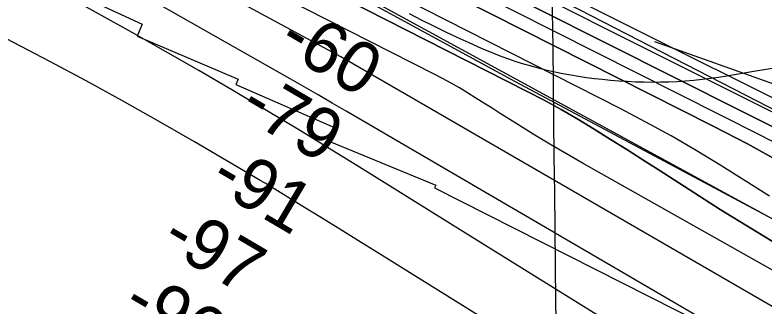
# Model space of a CAD drawing. Extents: x 3677843 to 3715951, y 511991 to 537744.
# Drawn here: x 3697089 to 3698067, y 530172 to 530552 of the extents above; entities that cross this region are included whole.
import ezdxf

# ---------------------------------------------------------------- set-up
doc = ezdxf.new("R2010")
doc.units = 0
for name, color, linetype in [('V-CHAN-DOCK', 7, 'Continuous'), ('V-GRID-MAJR', 7, 'Continuous'), ('V-RAIL-TRAK', 7, 'Continuous'), ('V-RIVR-EDGE', 7, 'Continuous'), ('V-RIVR-RANG', 7, 'Continuous'), ('V-RRAP-FSHR', 7, 'Continuous'), ('V-RRAP-RVMT', 7, 'Continuous'), ('V-TOPO-DPTH', 7, 'Continuous'), ('V-TOPO-MAJR', 7, 'Continuous'), ('V-TOPO-MINR', 7, 'Continuous'), ('V-TOPO-WATR', 7, 'Continuous')]:
    doc.layers.add(name, color=color, linetype=linetype)

msp = doc.modelspace()

# ---------------------------------------------------------------- linework, layer by layer
at = {"layer": 'V-CHAN-DOCK'}
msp.add_lwpolyline([(3698135.037, 530254.544), (3697006.262, 530870.822), (3697020.815, 530897.671), (3696785.328, 531028.09), (3696788.23, 531031.688), (3696739.839, 531058.724), (3696736.987, 531052.164), (3696568.211, 531128.7390000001), (3696285.501, 531258.508), (3696225.273, 531285.349), (3696226.051, 531287.209)], dxfattribs=at)
at = {"layer": 'V-GRID-MAJR'}
msp.add_spline([(3697869.728154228, 523644.39091797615), (3697800.0870000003, 529704.966), (3697730.4450000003, 535765.552), (3697730.4050000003, 535769.005)], degree=3, dxfattribs=at)
at = {"layer": 'V-RAIL-TRAK'}
msp.add_lwpolyline([(3698087.571, 530484.155), (3698052.528, 530478.507), (3698017.501, 530472.762), (3698006.759, 530471.015), (3697995.986, 530469.473), (3697985.185, 530468.14), (3697974.362, 530467.01), (3697963.519, 530466.09), (3697952.661, 530465.375), (3697941.79, 530464.8690000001), (3697930.911, 530464.5700000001), (3697920.0300000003, 530464.48), (3697909.149, 530464.599), (3697898.272, 530464.925), (3697887.403, 530465.459), (3697876.5470000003, 530466.203), (3697865.7090000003, 530467.151), (3697855.2970000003, 530468.068), (3697844.9050000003, 530469.189), (3697834.538, 530470.514), (3697824.198, 530472.0430000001), (3697813.893, 530473.774), (3697803.622, 530475.709), (3697793.39, 530477.845), (3697783.203, 530480.182), (3697773.066, 530482.72), (3697762.977, 530485.456), (3697752.946, 530488.389), (3697742.974, 530491.52), (3697733.066, 530494.846), (3697723.2260000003, 530498.366), (3697713.457, 530502.079), (3697697.546, 530508.92), (3697681.717, 530515.946), (3697665.974, 530523.16), (3697650.315, 530530.559), (3697634.7460000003, 530538.143), (3697619.267, 530545.909), (3697603.88, 530553.857)], dxfattribs=at)
at = {"layer": 'V-RIVR-EDGE'}
msp.add_lwpolyline([(3698136.812833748, 530253.9417293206), (3697741.7195509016, 530465.0330029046), (3697548.6753316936, 530570.5675065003), (3697299.8797516, 530708.0571787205), (3697006.1148731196, 530867.8701325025), (3697047.749430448, 530953.6138906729), (3697002.7845853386, 530977.7381411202), (3696971.61083967, 530995.224697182), (3696951.2443917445, 531013.2848565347), (3696923.0559321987, 531024.1604378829), (3696914.059994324, 531027.7846420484), (3696899.687869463, 531042.2280193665), (3696884.1299429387, 531062.6775951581), (3696846.955936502, 531081.3796414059), (3696818.7986499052, 531104.8620049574), (3696802.6314938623, 531121.7111274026), (3696769.0787227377, 531148.2084656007), (3696727.718784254, 531173.5244554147), (3696621.590765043, 531226.0152965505), (3696571.2230132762, 531250.1529068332)], dxfattribs=at)
at = {"layer": 'V-RRAP-FSHR'}
msp.add_lwpolyline([(3697923.104166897, 530518.0682014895), (3698170.086823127, 530429.7236254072), (3698308.943271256, 530365.6744733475), (3698453.491111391, 530282.8492572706), (3698539.0893194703, 530197.879785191), (3698677.241255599, 530087.6502810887), (3698911.5959438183, 529952.3573529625), (3699042.327975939, 529875.5102488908), (3699175.921064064, 529784.7777048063), (3699418.297768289, 529632.0091926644), (3699522.3095443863, 529572.7544086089), (3699644.4522645, 529530.1662485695), (3699682.6228885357, 529522.7586325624), (3699809.3572246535, 529454.0625684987), (3699891.856808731, 529369.3306644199), (3700284.892585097, 529117.410280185), (3700663.3179294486, 528890.0884239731), (3701052.308905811, 528660.5813517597), (3701560.591786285, 528323.0258954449), (3702060.24029875, 527983.0763271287), (3702175.2764588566, 527854.2796550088), (3702403.052971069, 527666.5784068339), (3702736.6783153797, 527465.5917826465), (3703307.257259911, 527130.3218943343)], dxfattribs=at)
at = {"layer": 'V-RRAP-RVMT'}
for points in [[(3696478.2010000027, 530915.1900000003), (3696611.3470000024, 530863.2090000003), (3696610.4000000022, 530859.8900000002), (3696747.8680000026, 530806.1350000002), (3696742.4590000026, 530791.4900000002), (3696879.0670000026, 530733.1880000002), (3696876.8550000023, 530728.8880000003), (3697137.0650000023, 530616.7980000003), (3697128.8480000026, 530599.4220000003), (3697255.271292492, 530540.7080206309)], [(3698149.096000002, 530392.6180000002), (3697825.1680000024, 530559.2330000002), (3697626.0830000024, 530659.8350000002), (3697629.6550000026, 530669.5360000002), (3697495.5590000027, 530731.2810000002), (3697496.2570000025, 530733.0960000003), (3697378.0660000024, 530785.2670000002)], [(3697255.2710000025, 530540.7080000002), (3697248.6340000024, 530524.7920000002), (3697380.4650000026, 530468.6710000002), (3697377.2890000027, 530461.7410000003), (3697506.9490000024, 530405.0740000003), (3697500.0170000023, 530387.4860000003), (3697637.9060000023, 530330.4590000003), (3697636.2540000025, 530326.8870000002), (3698020.1840000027, 530132.0600000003), (3698032.2470000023, 530157.7380000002), (3698153.4170000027, 530094.0200000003)]]:
    msp.add_lwpolyline(points, dxfattribs=at)
at = {"layer": 'V-TOPO-DPTH'}
for points in [[(3698268.216427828, 530348.3660246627), (3696666.362582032, 531150.28066046), (3696640.5840429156, 531163.2016725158), (3696614.813989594, 531176.1395661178), (3696589.056664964, 531189.102782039), (3696563.307826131, 531202.0828795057)], [(3698128.495524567, 530380.6313097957), (3696875.453115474, 531011.2504288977), (3696812.3318062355, 531043.0650317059), (3696749.2360400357, 531074.9301366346), (3696686.178588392, 531106.8709947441), (3696623.1466797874, 531138.8623549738), (3696541.4709513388, 531180.37794042)], [(3696541.4709513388, 531180.37794042), (3696623.1466797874, 531138.8623549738), (3696686.178588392, 531106.8709947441), (3696749.2360400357, 531074.9301366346), (3696812.3318062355, 531043.0650317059), (3696875.453115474, 531011.2504288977), (3698128.495524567, 530380.6313097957)], [(3696552.340104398, 531142.6528611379), (3696684.8331301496, 531074.6685915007), (3696785.9106230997, 531022.9052938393), (3696887.042621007, 530971.248914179), (3696988.2563763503, 530919.7529115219), (3697089.5246366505, 530868.3638268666), (3697999.8157513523, 530407.338965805), (3698044.2716721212, 530384.0732519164), (3698088.289462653, 530360.0302466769)], [(3696552.340104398, 531142.6528611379), (3696684.8331301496, 531074.6685915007), (3696785.9106230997, 531022.9052938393), (3696887.042621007, 530971.248914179), (3696988.2563763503, 530919.7529115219), (3697089.5246366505, 530868.3638268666), (3697999.8157513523, 530407.338965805), (3698044.2716721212, 530384.0732519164), (3698088.289462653, 530360.0302466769)], [(3698073.1401684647, 530315.841457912), (3698041.388834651, 530336.0693225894), (3698009.5271860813, 530356.1255712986), (3697977.342157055, 530375.6273940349), (3697944.8367856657, 530394.5625088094), (3697911.850900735, 530412.6475616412), (3697878.5446734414, 530430.1659065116), (3697282.384571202, 530733.9188241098), (3697157.5066476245, 530797.7238220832), (3697032.7252922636, 530861.7165986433), (3696908.088789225, 530925.9910430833), (3696783.548854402, 530990.4532661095), (3696567.6573105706, 531102.5086475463)], [(3698073.1401684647, 530315.841457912), (3698041.388834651, 530336.0693225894), (3698009.5271860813, 530356.1255712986), (3697977.342157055, 530375.6273940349), (3697944.8367856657, 530394.5625088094), (3697911.850900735, 530412.6475616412), (3697878.5446734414, 530430.1659065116), (3697282.384571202, 530733.9188241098), (3697157.5066476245, 530797.7238220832), (3697032.7252922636, 530861.7165986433), (3696908.088789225, 530925.9910430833), (3696783.548854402, 530990.4532661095), (3696567.6573105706, 531102.5086475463)], [(3696511.9689879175, 531098.9250954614), (3696687.089034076, 531005.7189748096), (3696771.2263181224, 530961.0791714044), (3696855.4412262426, 530916.586762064), (3696939.7725704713, 530872.31544382), (3697024.1815387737, 530828.1915196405), (3697108.7084871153, 530784.2941208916), (3697193.315115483, 530740.5513569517), (3697278.041263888, 530697.0405452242), (3697362.8470923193, 530653.6843683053), (3697757.1625322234, 530452.7751645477), (3697779.365579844, 530441.0968161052), (3697801.3550319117, 530429.0406084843), (3697823.02409065, 530416.4176120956), (3697844.4795538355, 530403.4167565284), (3697865.744119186, 530390.0840626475), (3697886.9680850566, 530376.6873698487), (3697908.131151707, 530363.1946786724), (3697929.2536188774, 530349.6379885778), (3697968.22880912, 530324.4983604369), (3698008.97853741, 530298.6010632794), (3698049.95499322, 530273.0732222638), (3698091.2715403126, 530248.0995654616)], [(3696511.9689879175, 531098.9250954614), (3696687.089034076, 531005.7189748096), (3696771.2263181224, 530961.0791714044), (3696855.4412262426, 530916.586762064), (3696939.7725704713, 530872.31544382), (3697024.1815387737, 530828.1915196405), (3697108.7084871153, 530784.2941208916), (3697193.315115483, 530740.5513569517), (3697278.041263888, 530697.0405452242), (3697362.8470923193, 530653.6843683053), (3697757.1625322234, 530452.7751645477), (3697779.365579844, 530441.0968161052), (3697801.3550319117, 530429.0406084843), (3697823.02409065, 530416.4176120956), (3697844.4795538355, 530403.4167565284), (3697865.744119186, 530390.0840626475), (3697886.9680850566, 530376.6873698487), (3697908.131151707, 530363.1946786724), (3697929.2536188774, 530349.6379885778), (3697968.22880912, 530324.4983604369), (3698008.97853741, 530298.6010632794), (3698049.95499322, 530273.0732222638), (3698091.2715403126, 530248.0995654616)]]:
    msp.add_lwpolyline(points, dxfattribs=at)
at = {"layer": 'V-TOPO-MAJR'}
msp.add_lwpolyline([(3698518.9404251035, 529969.91400122), (3697830.2534854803, 530358.4007440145), (3697808.321463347, 530370.9960018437), (3697786.52266262, 530383.8138849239), (3697764.923694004, 530396.9657058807), (3697743.4579467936, 530410.3401520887), (3697721.9297895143, 530423.9845748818), (3697711.320887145, 530430.6924118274), (3697700.7023786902, 530437.3849711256), (3697690.0694611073, 530444.0546139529), (3697679.42693744, 530450.7089791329), (3697668.6970319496, 530457.2100409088), (3697657.860389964, 530463.5222703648), (3697646.8636432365, 530469.5512513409), (3697635.7601600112, 530475.3913999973), (3697439.689286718, 530575.2935183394)], dxfattribs=at)
at = {"layer": 'V-TOPO-MINR'}
for points in [[(3698196.667502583, 530365.3425059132), (3696770.3815006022, 531081.1738087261), (3696726.016753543, 531103.4697387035), (3696681.668065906, 531125.7975240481), (3696637.3434674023, 531148.1730924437), (3696593.034928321, 531170.5805162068), (3696535.8852235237, 531199.5205726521)], [(3698128.495524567, 530380.6313097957), (3696875.453115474, 531011.2504288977), (3696812.3318062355, 531043.0650317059), (3696749.2360400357, 531074.9301366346), (3696686.178588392, 531106.8709947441), (3696623.1466797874, 531138.8623549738), (3696541.4709513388, 531180.37794042)], [(3698111.588500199, 530369.1568097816), (3698062.6983719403, 530394.7262443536), (3696981.7596080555, 530940.3710111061), (3696899.682253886, 530981.8729412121), (3696817.642764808, 531023.4494611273), (3696735.660073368, 531065.1378657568), (3696653.7152470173, 531106.9008601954), (3696546.9670112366, 531161.3966175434)], [(3698088.289462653, 530360.0302466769), (3698044.2716721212, 530384.0732519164), (3697999.8157513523, 530407.338965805), (3697089.5246366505, 530868.3638268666), (3696988.2563763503, 530919.7529115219), (3696887.042621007, 530971.248914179), (3696785.9106230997, 531022.9052938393), (3696684.8331301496, 531074.6685915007), (3696552.340104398, 531142.6528611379)], [(3698073.1401684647, 530315.841457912), (3698041.388834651, 530336.0693225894), (3698009.5271860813, 530356.1255712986), (3697977.342157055, 530375.6273940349), (3697944.8367856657, 530394.5625088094), (3697911.850900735, 530412.6475616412), (3697878.5446734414, 530430.1659065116), (3697282.384571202, 530733.9188241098), (3697157.5066476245, 530797.7238220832), (3697032.7252922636, 530861.7165986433), (3696908.088789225, 530925.9910430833), (3696783.548854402, 530990.4532661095), (3696567.6573105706, 531102.5086475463)], [(3698091.2715403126, 530248.0995654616), (3698049.95499322, 530273.0732222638), (3698008.97853741, 530298.6010632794), (3697968.22880912, 530324.4983604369), (3697929.2536188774, 530349.6379885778), (3697908.131151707, 530363.1946786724), (3697886.9680850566, 530376.6873698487), (3697865.744119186, 530390.0840626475), (3697844.4795538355, 530403.4167565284), (3697823.02409065, 530416.4176120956), (3697801.3550319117, 530429.0406084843), (3697779.365579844, 530441.0968161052), (3697757.1625322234, 530452.7751645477), (3697362.8470923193, 530653.6843683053), (3697278.041263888, 530697.0405452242), (3697193.315115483, 530740.5513569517), (3697108.7084871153, 530784.2941208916), (3697024.1815387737, 530828.1915196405), (3696939.7725704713, 530872.31544382), (3696855.4412262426, 530916.586762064), (3696771.2263181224, 530961.0791714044), (3696687.089034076, 531005.7189748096), (3696511.9689879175, 531098.9250954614)], [(3698449.1913768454, 529955.7948480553), (3697514.38, 530498), (3696440.6216447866, 531078.6232949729)], [(3697940.8500838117, 530103.2536426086), (3697820.207739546, 530178.2056939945), (3697699.6393181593, 530253.2769279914), (3697535.1541327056, 530355.8618019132), (3697496.730999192, 530379.6240276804), (3697458.18984424, 530403.1915983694), (3697419.4716571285, 530426.467186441), (3697380.6354485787, 530449.5481194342), (3697372.168166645, 530454.5371436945), (3697328.9169076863, 530479.804361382), (3697285.5418224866, 530504.8553178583), (3697241.9809979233, 530529.5818825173), (3697198.2963471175, 530554.092185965), (3696403.8844688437, 530995.9263448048)], [(3698282.235114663, 529982.1265160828), (3697521.1090301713, 530426.9204379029), (3697502.948096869, 530437.4900137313), (3697484.7621679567, 530448.0162266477), (3697466.538745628, 530458.477395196), (3697448.2903276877, 530468.8952008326), (3696890.5310396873, 530785.9935411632), (3696810.57397844, 530830.9509713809), (3696730.338550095, 530875.4002566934), (3696649.685571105, 530919.0873246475), (3696568.754225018, 530962.2662476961)], [(3698318.983483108, 529769.9631919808), (3697561.1727498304, 530242.6769681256), (3697537.054961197, 530257.6929997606), (3697512.920261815, 530272.6817503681), (3697488.7601963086, 530287.6295794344), (3697464.583220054, 530302.5501274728), (3697422.5388113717, 530328.4481916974), (3697419.365282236, 530330.3891484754), (3697416.183655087, 530332.3166421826), (3697412.9898809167, 530334.2239412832), (3697409.788008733, 530336.1177773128), (3697323.1694117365, 530386.9810746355), (3697276.46216623, 530413.9542018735), (3697229.501709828, 530440.4712058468), (3697182.1614370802, 530466.3040249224), (3697134.5679534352, 530491.6807207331), (3696342.191395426, 530906.8178953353)]]:
    msp.add_lwpolyline(points, dxfattribs=at)
at = {"layer": 'V-TOPO-WATR'}
msp.add_lwpolyline([(3698268.216427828, 530348.3660246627), (3696666.362582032, 531150.28066046), (3696640.5840429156, 531163.2016725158), (3696614.813989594, 531176.1395661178), (3696589.056664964, 531189.102782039), (3696563.307826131, 531202.0828795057)], dxfattribs=at)

# ---------------------------------------------------------------- texts
at = {"layer": 'V-RIVR-RANG'}
for s, p in [('-60', (3697429.1956286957, 530509.3154942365)), ('-79', (3697378.6661367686, 530423.0206491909)), ('-91', (3697339.954854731, 530329.7618329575)), ('-97', (3697276.926390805, 530250.8317266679)), ('-96', (3697225.943390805, 530164.8047266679))]:
    msp.add_text(s, height=66.99999999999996, rotation=329.48883333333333, dxfattribs=at).set_placement(p)

doc.saveas('drawing.dxf')
